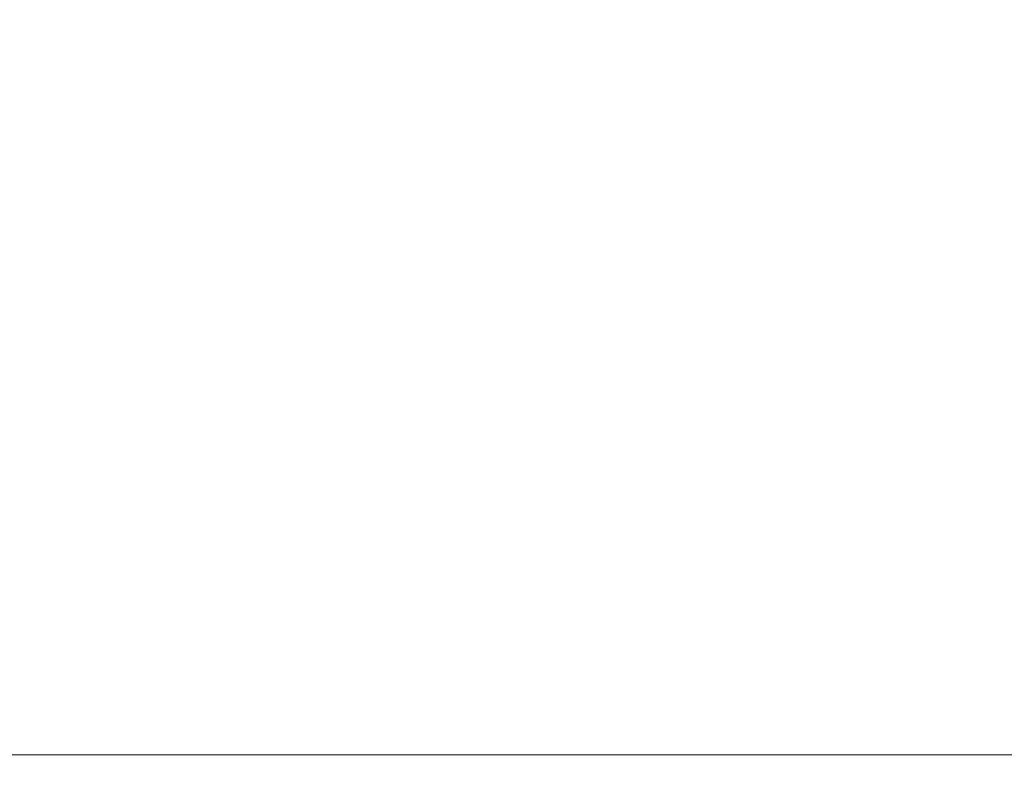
# Model space of a CAD drawing. Header units: millimetres. Extents: x -4738 to 65662, y -68080 to 6847.
# Tile 780 of 1056: x 8292 to 11556, y -2545 to -62. Entities that reach past the tile are written whole.
import ezdxf

# ---------------------------------------------------------------- set-up
doc = ezdxf.new("R2010")
doc.units = ezdxf.units.MM
doc.layers.add('COTAS_P', color=1, linetype='Continuous', lineweight=0)
doc.dimstyles.new('R19_100', dxfattribs={"dimtxt": 250, "dimasz": 150, "dimexe": 150, "dimexo": 80, "dimgap": 100, "dimtad": 1, "dimtih": 1, "dimtoh": 1, "dimdsep": 46, "dimcen": 0.09, "dimadec": 0, "dimazin": 0, "dimtfac": 1, "dimtdec": 4, "dimtofl": 0, "dimtmove": 0, "dimatfit": 3, "dimfxl": 1, "dimtolj": 1, "dimtzin": 0, "dimarcsym": 0})

# ---------------------------------------------------------------- blocks, each defined once
blk = doc.blocks.new('DIM_R30_32')
at = {"layer": 'COTAS_P'}
for p, q in [((112.7, 0), (112.7, -2500)), ((65298.1, 0), (65298.1, -2500)), ((112.7, -2500), (262.7, -2455)), ((65298.1, -2500), (65148.1, -2455)), ((112.7, -2500), (65298.1, -2500)), ((112.7, -2500), (262.7, -2545)), ((65298.1, -2500), (65148.1, -2545))]:
    blk.add_line(p, q, dxfattribs=at)
blk.add_text('65185.39 P', height=250, dxfattribs=at).set_placement((32705.4, -2400))

msp = doc.modelspace()

# ---------------------------------------------------------------- dimensions: what is measured, and where the dimension line sits
at = {"layer": 'COTAS_P'}
dim = msp.add_aligned_dim(p1=(112.7, 0), p2=(65298.0949, 0), distance=-2500, text='<> P', dimstyle='R19_100', dxfattribs=at)
dim.commit()
dim.dimension.update_dxf_attribs({"geometry": 'DIM_R30_32', "text_midpoint": (32705.3975, -2500)})

doc.saveas('drawing.dxf')
